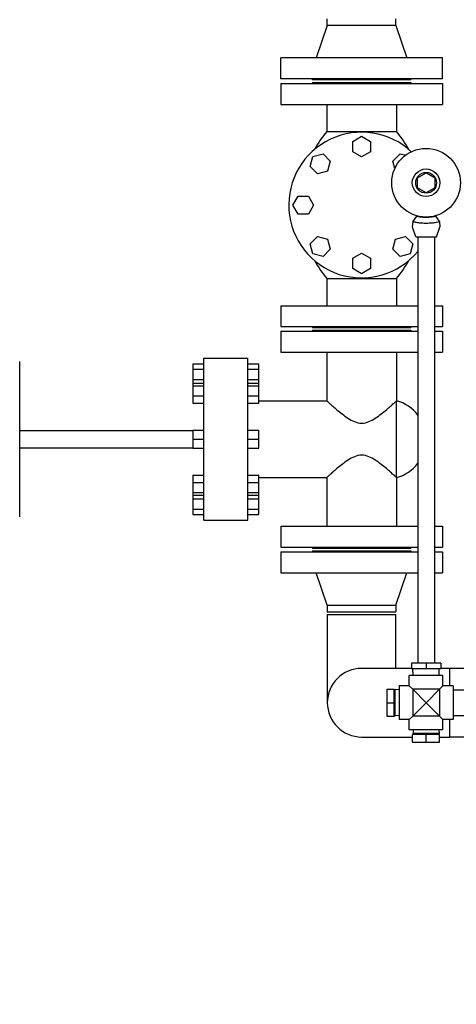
# Model space of a CAD drawing. Header units: inches. Extents: x 36 to 1719, y -84 to 1122.
# Tile 497 of 571: x 687 to 709, y 855 to 905. Entities that reach past the tile are written whole.
import ezdxf

# ---------------------------------------------------------------- set-up
doc = ezdxf.new("R2010")
doc.units = ezdxf.units.IN
doc.header["$LTSCALE"] = 48
doc.header["$MEASUREMENT"] = 0
doc.layers.add('Dimension (ANSI)', color=7, linetype='Continuous', lineweight=25)
doc.layers.add('Visible (ANSI)', color=7, linetype='Continuous', lineweight=30)
doc.styles.add('Note Text (ANSI)', font='tahoma.ttf')
doc.dimstyles.new('Architectural (ANSI)', dxfattribs={"dimscale": 48, "dimtxt": 0.125, "dimasz": 0.098425, "dimexe": 0.125, "dimexo": 0.0625, "dimgap": 0.031496, "dimtad": 0, "dimtih": 1, "dimtoh": 1, "dimdec": 4, "dimrnd": 1e-08, "dimzin": 3, "dimdsep": 46, "dimlunit": 4, "dimtxsty": 'Note Text (ANSI)', "dimcen": 0.09, "dimdle": 0.393701, "dimclrd": 256, "dimclre": 256, "dimclrt": 256, "dimadec": 0, "dimazin": 3, "dimtfac": 0.96, "dimtofl": 0, "dimtmove": 0, "dimatfit": 3, "dimfxl": 1, "dimfrac": 2, "dimtolj": 1, "dimtzin": 12, "dimlwd": -1, "dimlwe": -1, "dimarcsym": 0})

# ---------------------------------------------------------------- blocks, each defined once
blk = doc.blocks.new('*D22')
at = {"layer": 'Defpoints', "color": 0, "transparency": 16777216}
for p in [(702.014, 1001.053), (609.741, 760.491), (738.918, 760.491)]:
    blk.add_point(p, dxfattribs=at)
at = {"layer": 'Dimension (ANSI)', "transparency": 16777216}
for p, q in [((699.014, 1001.053), (603.741, 1001.053)), ((609.741, 996.328), (609.741, 900.572)), ((609.741, 765.216), (609.741, 889.973)), ((735.918, 760.491), (603.741, 760.491))]:
    blk.add_line(p, q, dxfattribs=at)
for points in [[(608.953, 996.328), (610.528, 996.328), (609.741, 1001.053)], [(608.953, 765.216), (610.528, 765.216), (609.741, 760.491)]]:
    blk.add_solid(points, dxfattribs=at)
at = {"layer": 'Dimension (ANSI)', "transparency": 16777216, "insert": (589.782, 899.06), "char_height": 6, "attachment_point": 1, "style": 'Note Text (ANSI)'}
blk.add_mtext('\\A1;20\'-0 9/16"', dxfattribs=at)

msp = doc.modelspace()

# ---------------------------------------------------------------- linework, layer by layer
at = {"layer": 'Visible (ANSI)'}
for p, q in [((702.29768, 904.8239), (702.29768, 905.1639)), ((705.79768, 904.8239), (705.79768, 905.1639)), ((702.29768, 904.8239), (701.73768, 903.1639)), ((705.79768, 904.8239), (702.29768, 904.8239)), ((705.79768, 904.8239), (706.35768, 903.1639)), ((708.17268, 903.1639), (699.92268, 903.1639)), ((699.92268, 902.1039), (699.92268, 903.1639)), ((708.17268, 902.1039), (708.17268, 903.1639)), ((708.17268, 902.1039), (699.92268, 902.1039)), ((701.54768, 902.0439), (701.54768, 902.1039)), ((706.54768, 902.0439), (701.54768, 902.0439)), ((701.54768, 901.9189), (706.54768, 901.9189)), ((701.54768, 901.9189), (701.54768, 901.8589)), ((706.54768, 902.0439), (706.54768, 902.1039)), ((706.54768, 901.9189), (706.54768, 901.8589)), ((699.92268, 901.8589), (708.17268, 901.8589)), ((699.92268, 901.8589), (699.92268, 900.7989)), ((708.17268, 901.8589), (708.17268, 900.7989)), ((699.92268, 900.7989), (708.17268, 900.7989)), ((702.26768, 900.7989), (702.26768, 899.4189)), ((705.82768, 900.7989), (705.82768, 899.4189)), ((702.26768, 899.4189), (705.82768, 899.4189)), ((703.59042, 898.9119), (704.04768, 899.1759)), ((703.59042, 898.3839), (703.59042, 898.9119)), ((704.04768, 899.1759), (704.50494, 898.9119)), ((704.50494, 898.9119), (704.50494, 898.3839)), ((704.04768, 898.1199), (703.59042, 898.3839)), ((704.50494, 898.3839), (704.04768, 898.1199)), ((701.4312, 897.63871), (701.56786, 898.14872)), ((701.56786, 898.14872), (702.07787, 898.28538)), ((702.07787, 898.28538), (702.45122, 897.91203)), ((702.45122, 897.91203), (702.31456, 897.40202)), ((705.64414, 897.91203), (706.0175, 898.28538)), ((705.74446, 897.53764), (705.64414, 897.91203)), ((706.0175, 898.28538), (706.29336, 898.21146)), ((701.80455, 897.26536), (701.4312, 897.63871)), ((702.31456, 897.40202), (701.80455, 897.26536)), ((706.89321, 897.05793), (707.33321, 897.31197)), ((706.89321, 896.54986), (706.89321, 897.05793)), ((707.33321, 897.31197), (707.77321, 897.05793)), ((707.77321, 897.05793), (707.77321, 896.54986)), ((707.33321, 896.29583), (706.89321, 896.54986)), ((707.77321, 896.54986), (707.33321, 896.29583)), ((700.54068, 895.6689), (700.80468, 896.12616)), ((700.80468, 896.12616), (701.33268, 896.12616)), ((701.33268, 896.12616), (701.59668, 895.6689)), ((700.80468, 895.21164), (700.54068, 895.6689)), ((701.59668, 895.6689), (701.33268, 895.21164)), ((701.33268, 895.21164), (700.80468, 895.21164)), ((706.65701, 894.81677), (706.86072, 895.09839)), ((707.80569, 895.09839), (708.00941, 894.81677)), ((706.65701, 894.81677), (706.63023, 894.55678)), ((706.80421, 894.0539), (706.63167, 894.54457)), ((707.86221, 894.0539), (708.03474, 894.54457)), ((708.00941, 894.81677), (708.03618, 894.55678)), ((701.4312, 893.69908), (701.80455, 894.07244)), ((701.80455, 894.07244), (702.31456, 893.93578)), ((702.31456, 893.93578), (702.45122, 893.42577)), ((705.64414, 893.42577), (705.7808, 893.93578)), ((705.7808, 893.93578), (706.29081, 894.07244)), ((706.29081, 894.07244), (706.66416, 893.69908)), ((706.80421, 894.0539), (707.86221, 894.0539)), ((706.91321, 894.0539), (706.91321, 872.32563)), ((707.75321, 894.0539), (707.75321, 872.32563)), ((701.56786, 893.18907), (701.4312, 893.69908)), ((702.45122, 893.42577), (702.07787, 893.05242)), ((706.0175, 893.05242), (705.64414, 893.42577)), ((706.66416, 893.69908), (706.52751, 893.18907)), ((702.07787, 893.05242), (701.56786, 893.18907)), ((703.59042, 892.9539), (704.04768, 893.2179)), ((703.59042, 892.4259), (703.59042, 892.9539)), ((704.04768, 893.2179), (704.50494, 892.9539)), ((704.50494, 892.9539), (704.50494, 892.4259)), ((706.52751, 893.18907), (706.0175, 893.05242)), ((704.04768, 892.1619), (703.59042, 892.4259)), ((704.50494, 892.4259), (704.04768, 892.1619)), ((702.26768, 891.9189), (705.82768, 891.9189)), ((702.26768, 891.9189), (702.26768, 890.5389)), ((705.82768, 891.9189), (705.82768, 890.5389)), ((699.92268, 890.5389), (706.91321, 890.5389)), ((699.92268, 890.5389), (699.92268, 889.4789)), ((707.75321, 890.5389), (708.17268, 890.5389)), ((708.17268, 890.5389), (708.17268, 889.4789)), ((699.92268, 889.4789), (706.91321, 889.4789)), ((701.54768, 889.4789), (701.54768, 889.4189)), ((701.54768, 889.4189), (706.54768, 889.4189)), ((706.54768, 889.4789), (706.54768, 889.4189)), ((707.75321, 889.4789), (708.17268, 889.4789)), ((699.92268, 889.2339), (706.91321, 889.2339)), ((699.92268, 889.2339), (699.92268, 888.1739)), ((701.54768, 889.2939), (706.54768, 889.2939)), ((701.54768, 889.2939), (701.54768, 889.2339)), ((706.54768, 889.2939), (706.54768, 889.2339)), ((707.75321, 889.2339), (708.17268, 889.2339)), ((708.17268, 889.2339), (708.17268, 888.1739)), ((696.00268, 879.6089), (696.00268, 887.8589)), ((696.00268, 887.8589), (698.24268, 887.8589)), ((698.24268, 879.6089), (698.24268, 887.8589)), ((699.92268, 888.1739), (706.91321, 888.1739)), ((702.26768, 888.1739), (702.26768, 885.6919)), ((705.82768, 888.1739), (705.82768, 885.6919)), ((707.75321, 888.1739), (708.17268, 888.1739)), ((686.61768, 879.7739), (686.61768, 887.6939)), ((695.44268, 887.5719), (696.00268, 887.5719)), ((695.44268, 887.5719), (695.44268, 887.3079)), ((698.24268, 887.5719), (698.80268, 887.5719)), ((698.80268, 887.3079), (698.80268, 887.5719)), ((695.44268, 887.3079), (696.00268, 887.3079)), ((695.44268, 887.3079), (695.44268, 886.7799)), ((698.24268, 887.3079), (698.80268, 887.3079)), ((698.80268, 886.7799), (698.80268, 887.3079)), ((695.44268, 886.7799), (696.00268, 886.7799)), ((695.44268, 886.7799), (695.44268, 886.58443)), ((695.44268, 886.58443), (696.00268, 886.58443)), ((695.44268, 886.58443), (695.44268, 886.44777)), ((695.44268, 886.44777), (696.00268, 886.44777)), ((695.44268, 886.44777), (695.44268, 885.93776)), ((698.24268, 886.7799), (698.80268, 886.7799)), ((698.24268, 886.58443), (698.80268, 886.58443)), ((698.24268, 886.44777), (698.80268, 886.44777)), ((698.80268, 886.58443), (698.80268, 886.7799)), ((698.80268, 886.44777), (698.80268, 886.58443)), ((698.80268, 885.93776), (698.80268, 886.44777)), ((695.44268, 885.93776), (696.00268, 885.93776)), ((695.44268, 885.93776), (695.44268, 885.56441)), ((698.24268, 885.93776), (698.80268, 885.93776)), ((698.80268, 885.56441), (698.80268, 885.93776)), ((695.44268, 885.56441), (696.00268, 885.56441)), ((698.24268, 885.56441), (698.80268, 885.56441)), ((698.80268, 885.6919), (702.26768, 885.6919)), ((705.82768, 881.7759), (705.82768, 885.6919)), ((686.61768, 884.1739), (695.44268, 884.1739)), ((695.44268, 884.19116), (696.00268, 884.19116)), ((695.44268, 884.19116), (695.44268, 883.7339)), ((698.24268, 884.19116), (698.80268, 884.19116)), ((698.80268, 883.7339), (698.80268, 884.19116)), ((695.44268, 883.7339), (696.00268, 883.7339)), ((695.44268, 883.7339), (695.44268, 883.27664)), ((698.24268, 883.7339), (698.80268, 883.7339)), ((698.80268, 883.27664), (698.80268, 883.7339)), ((686.61768, 883.2939), (695.44268, 883.2939)), ((695.44268, 883.27664), (696.00268, 883.27664)), ((698.24268, 883.27664), (698.80268, 883.27664)), ((695.44268, 881.90338), (696.00268, 881.90338)), ((695.44268, 881.90338), (695.44268, 881.53003)), ((698.24268, 881.90338), (698.80268, 881.90338)), ((698.80268, 881.53003), (698.80268, 881.90338)), ((695.44268, 881.53003), (696.00268, 881.53003)), ((695.44268, 881.53003), (695.44268, 881.02002)), ((698.24268, 881.53003), (698.80268, 881.53003)), ((698.80268, 881.7759), (702.26768, 881.7759)), ((698.80268, 881.02002), (698.80268, 881.53003)), ((702.26768, 881.7759), (702.26768, 879.2939)), ((705.82768, 881.7759), (705.82768, 879.2939)), ((695.44268, 881.02002), (696.00268, 881.02002)), ((695.44268, 881.02002), (695.44268, 880.88337)), ((695.44268, 880.88337), (696.00268, 880.88337)), ((695.44268, 880.88337), (695.44268, 880.6879)), ((698.24268, 881.02002), (698.80268, 881.02002)), ((698.24268, 880.88337), (698.80268, 880.88337)), ((698.80268, 880.88337), (698.80268, 881.02002)), ((698.80268, 880.6879), (698.80268, 880.88337)), ((695.44268, 880.6879), (696.00268, 880.6879)), ((695.44268, 880.6879), (695.44268, 880.1599)), ((698.24268, 880.6879), (698.80268, 880.6879)), ((698.80268, 880.1599), (698.80268, 880.6879)), ((695.44268, 880.1599), (696.00268, 880.1599)), ((695.44268, 880.1599), (695.44268, 879.8959)), ((695.44268, 879.8959), (696.00268, 879.8959)), ((698.24268, 880.1599), (698.80268, 880.1599)), ((698.24268, 879.8959), (698.80268, 879.8959)), ((698.80268, 879.8959), (698.80268, 880.1599)), ((696.00268, 879.6089), (698.24268, 879.6089)), ((699.92268, 879.2939), (706.91321, 879.2939)), ((699.92268, 879.2939), (699.92268, 878.2339)), ((707.75321, 879.2939), (708.17268, 879.2939)), ((708.17268, 879.2939), (708.17268, 878.2339)), ((699.92268, 878.2339), (706.91321, 878.2339)), ((699.92268, 877.9889), (706.91321, 877.9889)), ((699.92268, 877.9889), (699.92268, 876.9289)), ((701.54768, 878.2339), (701.54768, 878.1739)), ((701.54768, 878.1739), (706.54768, 878.1739)), ((701.54768, 878.0489), (706.54768, 878.0489)), ((701.54768, 878.0489), (701.54768, 877.9889)), ((706.54768, 878.2339), (706.54768, 878.1739)), ((706.54768, 878.0489), (706.54768, 877.9889)), ((707.75321, 878.2339), (708.17268, 878.2339)), ((707.75321, 877.9889), (708.17268, 877.9889)), ((708.17268, 877.9889), (708.17268, 876.9289)), ((699.92268, 876.9289), (706.91321, 876.9289)), ((702.29768, 875.2689), (701.73768, 876.9289)), ((705.79768, 875.2689), (706.35768, 876.9289)), ((707.75321, 876.9289), (708.17268, 876.9289)), ((702.29768, 875.2689), (705.79768, 875.2689)), ((702.29768, 875.2689), (702.29768, 874.9289)), ((702.29768, 874.9289), (705.79768, 874.9289)), ((702.29768, 874.8039), (705.79768, 874.8039)), ((702.29768, 874.8039), (702.29768, 870.3039)), ((705.79768, 875.2689), (705.79768, 874.9289)), ((705.79768, 872.0539), (705.79768, 874.8039)), ((706.58518, 872.32563), (706.58518, 872.05004)), ((707.33321, 872.32563), (706.58518, 872.32563)), ((707.33321, 872.32563), (707.33321, 872.05004)), ((708.08124, 872.32563), (707.33321, 872.32563)), ((708.08124, 872.32563), (708.08124, 872.05004)), ((706.58518, 872.0539), (704.04768, 872.0539)), ((706.58518, 872.05004), (707.33321, 872.05004)), ((706.67586, 871.6839), (706.66441, 872.05004)), ((707.33321, 872.05004), (708.08124, 872.05004)), ((707.99056, 871.6839), (708.002, 872.05004)), ((708.54768, 872.0539), (708.08124, 872.0539)), ((708.54768, 871.1649), (708.54768, 872.0539)), ((708.54768, 871.1649), (708.54768, 872.0539)), ((717.54768, 872.0539), (708.54768, 872.0539)), ((708.19421, 871.6839), (706.47221, 871.6839)), ((706.47221, 871.1649), (706.47221, 871.6839)), ((708.19421, 871.1649), (708.19421, 871.6839)), ((705.32321, 870.9939), (705.70321, 870.9939)), ((705.32321, 870.9939), (705.32321, 870.3039)), ((705.70321, 870.3039), (705.70321, 870.9939)), ((705.70321, 870.96727), (705.75655, 870.96727)), ((705.75655, 869.64053), (705.75655, 870.96727)), ((705.95321, 870.96112), (705.75655, 870.96727)), ((705.95321, 871.1649), (705.95321, 869.4429)), ((706.47221, 871.1649), (705.95321, 871.1649)), ((706.64921, 870.9879), (706.47221, 871.1649)), ((706.64921, 870.9879), (706.64921, 869.6199)), ((707.33321, 870.3039), (706.64921, 870.9879)), ((708.01721, 870.9879), (706.64921, 870.9879)), ((708.01721, 870.9879), (707.33321, 870.3039)), ((708.19421, 871.1649), (708.01721, 870.9879)), ((708.01721, 870.9879), (708.01721, 869.6199)), ((708.71321, 871.1649), (708.19421, 871.1649)), ((708.71321, 871.1649), (708.71321, 869.4429)), ((708.71321, 870.9614), (722.37043, 870.9614)), ((705.32321, 870.3039), (705.70321, 870.3039)), ((705.32321, 870.3039), (705.32321, 869.6139)), ((705.70321, 869.6139), (705.70321, 870.3039)), ((706.64921, 869.6199), (707.33321, 870.3039)), ((707.33321, 870.3039), (708.01721, 869.6199)), ((705.32321, 869.6139), (705.70321, 869.6139)), ((705.70321, 869.64053), (705.75655, 869.64053)), ((705.95321, 869.64667), (705.75655, 869.64053)), ((706.47221, 869.4429), (705.95321, 869.4429)), ((706.47221, 869.4429), (706.64921, 869.6199)), ((706.47221, 868.9239), (706.47221, 869.4429)), ((708.01721, 869.6199), (706.64921, 869.6199)), ((708.01721, 869.6199), (708.19421, 869.4429)), ((708.71321, 869.4429), (708.19421, 869.4429)), ((708.19421, 868.9239), (708.19421, 869.4429)), ((708.54768, 868.5539), (708.54768, 869.4429)), ((708.54768, 868.5539), (708.54768, 869.4429)), ((708.71321, 869.6464), (722.37043, 869.6464)), ((708.19421, 868.9239), (706.47221, 868.9239)), ((706.67598, 868.9239), (706.66984, 868.72724)), ((707.99043, 868.9239), (707.99658, 868.72724)), ((704.04768, 868.5539), (706.64321, 868.5539)), ((707.33321, 868.6739), (706.64321, 868.6739)), ((706.64321, 868.2939), (706.64321, 868.6739)), ((706.64321, 868.2939), (707.33321, 868.2939)), ((707.99658, 868.72724), (706.66984, 868.72724)), ((706.66984, 868.6739), (706.66984, 868.72724)), ((708.02321, 868.6739), (707.33321, 868.6739)), ((707.33321, 868.2939), (707.33321, 868.6739)), ((707.33321, 868.2939), (708.02321, 868.2939)), ((707.99658, 868.6739), (707.99658, 868.72724)), ((708.02321, 868.2939), (708.02321, 868.6739)), ((708.02321, 868.5539), (708.54768, 868.5539)), ((717.54768, 868.5539), (708.54768, 868.5539))]:
    msp.add_line(p, q, dxfattribs=at)
for radius in [1.75, 0.70312, 0.529]:
    msp.add_circle((707.33321, 896.8039), radius, dxfattribs=at)
for centre, radius, start, end in [((704.04768, 895.6689), 3.7125, 46.989113, 320.521076), ((706.82288, 895.6689), 5.9002, 140.537564, 151.322719), ((701.27249, 895.6689), 5.9002, 28.677281, 39.462436), ((704.04768, 895.6689), 3.7125, 350.914188, 351.126314), ((706.65821, 894.5539), 0.02812, 174.119464, 199.373004), ((708.00821, 894.5539), 0.02812, 340.626996, 5.880536), ((706.82288, 895.6689), 5.9002, 208.677281, 219.462436), ((701.27249, 895.6689), 5.9002, 320.537564, 331.322719), ((705.29976, 883.7339), 2.02792, 37.286551, 74.910573), ((705.29976, 883.7339), 2.02792, 285.089427, 322.713449), ((704.04768, 870.3039), 1.75, 90, 270), ((704.04768, 870.3039), 1.75, 90, 270)]:
    msp.add_arc(centre, radius, start, end, dxfattribs=at)
for points, knots in [([(706.86072, 895.09839), (706.86072, 895.09839), (706.86131, 895.09827), (706.8677, 895.09706), (706.88434, 895.09386), (706.93655, 895.08504), (706.97038, 895.0797), (707.05695, 895.06859), (707.11056, 895.06303), (707.21735, 895.05608), (707.2684, 895.0542), (707.32429, 895.05391), (707.32875, 895.0539), (707.33321, 895.0539)], [5.5811994, 5.5811994, 5.5811994, 5.5811994, 5.6819407, 5.6819407, 6.1268468, 6.1268468, 6.54396476, 6.54396476, 7.01498724, 7.01498724, 7.40697851, 7.40697851, 7.44096537, 7.44096537, 7.44096537, 7.44096537]), ([(707.33321, 895.0539), (707.38199, 895.0539), (707.43067, 895.05534), (707.53513, 895.0613), (707.58897, 895.06641), (707.68288, 895.07772), (707.72196, 895.08376), (707.7788, 895.09327), (707.79659, 895.09666), (707.8048, 895.09822), (707.8057, 895.09838), (707.8057, 895.09838)], [0, 0, 0, 0, 0.37173145, 0.37173145, 0.8320019, 0.8320019, 1.29104799, 1.29104799, 1.73574961, 1.73574961, 1.8600549, 1.8600549, 1.8600549, 1.8600549]), ([(708.00941, 894.81675), (708.00941, 894.81673), (708.00205, 894.81484), (707.9646, 894.80552), (707.92453, 894.79575), (707.81539, 894.77411), (707.7475, 894.76258), (707.59406, 894.74437), (707.51056, 894.73778), (707.3398, 894.73249), (707.2548, 894.73357), (707.09104, 894.74262), (707.01409, 894.75045), (706.87826, 894.7692), (706.82019, 894.77989), (706.73755, 894.79707), (706.70889, 894.80387), (706.67045, 894.81327), (706.65981, 894.81605), (706.65749, 894.81665), (706.65717, 894.81673), (706.65701, 894.81677), (706.65701, 894.81677)], [5.53522995, 5.53522995, 5.53522995, 5.53522995, 5.98211584, 5.98211584, 6.68001819, 6.68001819, 7.36987131, 7.36987131, 8.03958684, 8.03958684, 8.6842795, 8.6842795, 9.32724605, 9.32724605, 9.96088165, 9.96088165, 10.4645359, 10.4645359, 10.93791123, 10.93791123, 10.93791123, 11.00385261, 11.00385261, 11.00385261, 11.00385261]), ([(702.26768, 885.6919), (702.26768, 885.6919), (702.28005, 885.68063), (702.32929, 885.63603), (702.36614, 885.60272), (702.46006, 885.51869), (702.51721, 885.46789), (702.64515, 885.35609), (702.71592, 885.29511), (702.86837, 885.16718), (702.9564, 885.09503), (703.14527, 884.94886), (703.24602, 884.87477), (703.45683, 884.73791), (703.5664, 884.67516), (703.79657, 884.58089), (703.91722, 884.5496), (704.17815, 884.5496), (704.29879, 884.58089), (704.52896, 884.67516), (704.63853, 884.73791), (704.84934, 884.87477), (704.9501, 884.94886), (705.13897, 885.09503), (705.227, 885.16718), (705.37945, 885.29511), (705.45022, 885.35609), (705.57815, 885.46789), (705.63531, 885.51869), (705.72922, 885.60272), (705.76607, 885.63603), (705.81531, 885.68063), (705.82768, 885.6919), (705.82768, 885.6919)], [38.20676081, 38.20676081, 38.20676081, 38.20676081, 39.12296647, 39.12296647, 40.03917212, 40.03917212, 40.95537778, 40.95537778, 41.87158343, 41.87158343, 42.86571582, 42.86571582, 43.8598482, 43.8598482, 44.85398059, 44.85398059, 45.84811297, 45.84811297, 46.84224536, 46.84224536, 47.83637774, 47.83637774, 48.83051013, 48.83051013, 49.82464251, 49.82464251, 50.74084817, 50.74084817, 51.65705382, 51.65705382, 52.57325948, 52.57325948, 53.48946514, 53.48946514, 53.48946514, 53.48946514]), ([(705.82768, 881.7759), (705.82768, 881.7759), (705.81531, 881.78717), (705.76607, 881.83176), (705.72922, 881.86507), (705.63531, 881.94911), (705.57815, 881.99991), (705.45022, 882.11171), (705.37945, 882.17268), (705.227, 882.30062), (705.13897, 882.37276), (704.9501, 882.51893), (704.84934, 882.59303), (704.63853, 882.72988), (704.52896, 882.79264), (704.29879, 882.88691), (704.17815, 882.9182), (703.91722, 882.9182), (703.79657, 882.88691), (703.5664, 882.79264), (703.45683, 882.72988), (703.24602, 882.59303), (703.14527, 882.51893), (702.9564, 882.37276), (702.86837, 882.30062), (702.71592, 882.17268), (702.64515, 882.11171), (702.51721, 881.99991), (702.46006, 881.94911), (702.36614, 881.86507), (702.32929, 881.83176), (702.28005, 881.78717), (702.26768, 881.7759), (702.26768, 881.7759)], [7.64135216, 7.64135216, 7.64135216, 7.64135216, 8.55755782, 8.55755782, 9.47376347, 9.47376347, 10.38996913, 10.38996913, 11.30617479, 11.30617479, 12.30030717, 12.30030717, 13.29443955, 13.29443955, 14.28857194, 14.28857194, 15.28270432, 15.28270432, 16.27683671, 16.27683671, 17.27096909, 17.27096909, 18.26510148, 18.26510148, 19.25923386, 19.25923386, 20.17543952, 20.17543952, 21.09164518, 21.09164518, 22.00785083, 22.00785083, 22.92405649, 22.92405649, 22.92405649, 22.92405649])]:
    msp.add_open_spline(points, degree=3, knots=knots, dxfattribs=at)

# ---------------------------------------------------------------- dimensions: what is measured, and where the dimension line sits
at = {"layer": 'Dimension (ANSI)'}
dim = msp.add_linear_dim(base=(609.7408, 760.4914), p1=(702.01418, 1001.0529), p2=(738.91768, 760.4914), angle=270, dimstyle='Architectural (ANSI)', override={"dimgap": 0.031496, "dimdec": 4, "dimlfac": 1, "dimtol": 0, "dimlim": 0, "dimtp": 0, "dimtm": 0, "dimtdec": 2, "dimatfit": 1}, dxfattribs=at)
dim.commit()
dim.dimension.update_dxf_attribs({"geometry": '*D22', "text_midpoint": (609.7408, 895.27215), "dimtype": 160})

doc.saveas('drawing.dxf')
